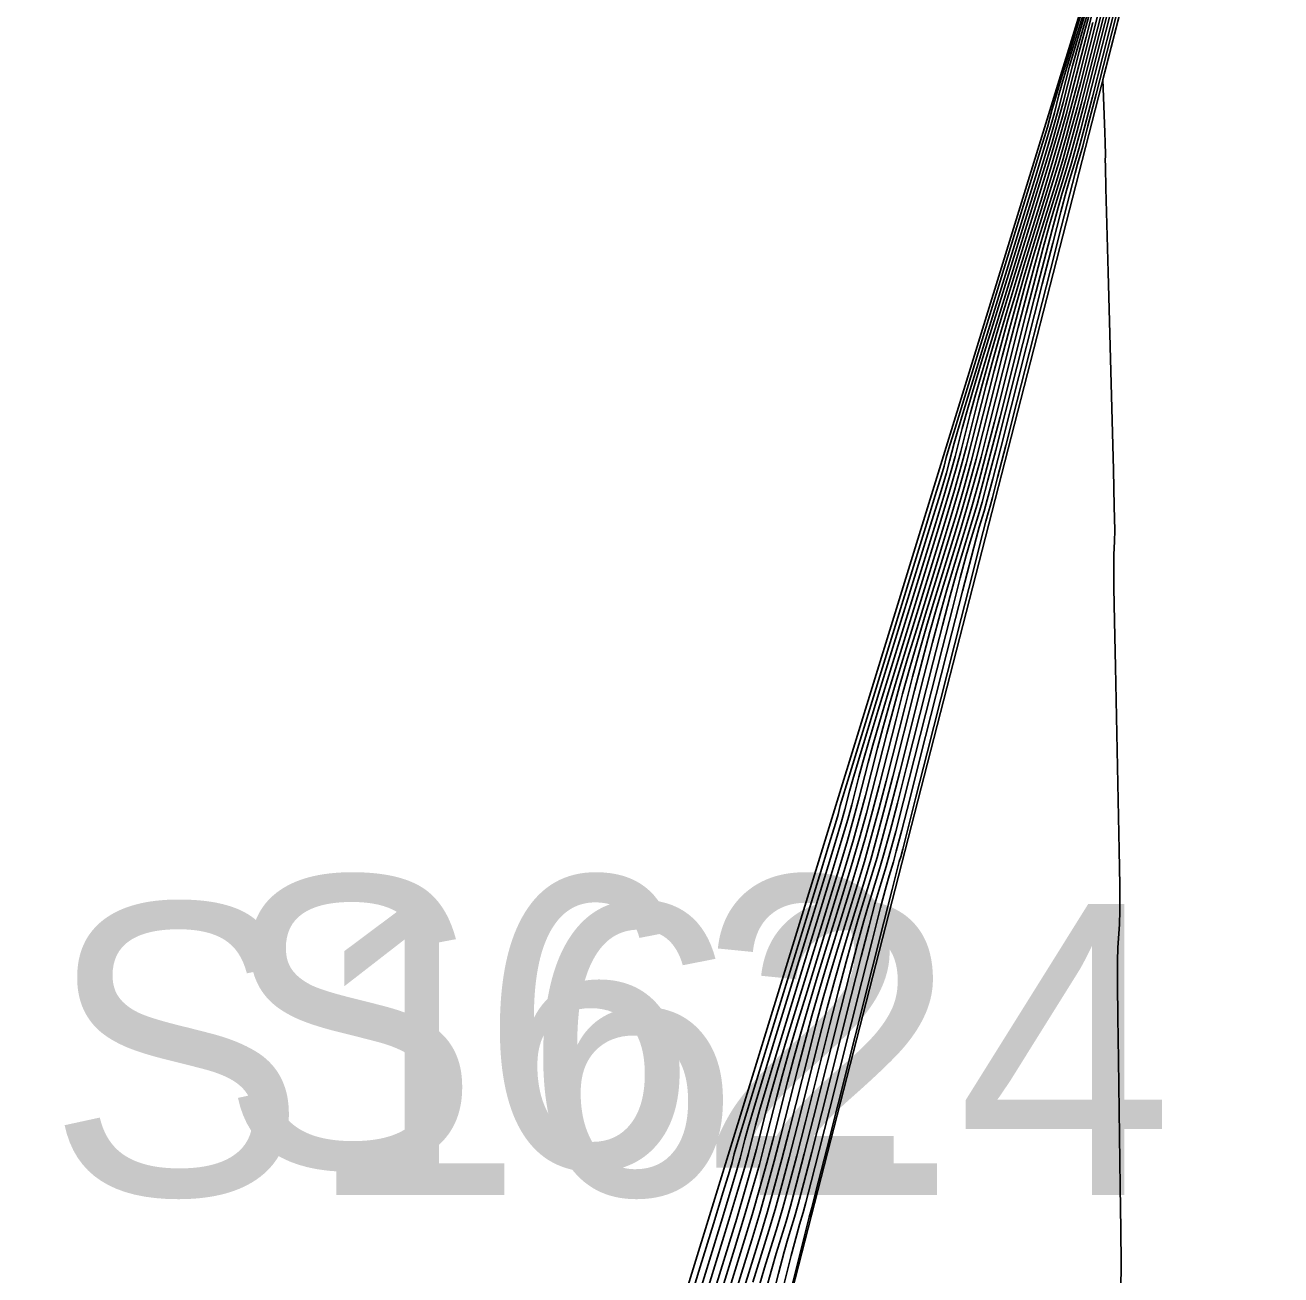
# Model space of a CAD drawing. Extents: x 1724534 to 1727318, y 657156 to 660047.
# Drawn here: x 1725451.06 to 1725468.3, y 659162.76 to 659179.92 of the extents above; entities that cross this region are included whole.
import ezdxf

# ---------------------------------------------------------------- set-up
doc = ezdxf.new("R2010")
doc.units = 0
for name, color, linetype in [('SURVEY - CONTOURS - Index with Text', 7, 'Continuous'), ('SURVEY - CONTOURS - Intermediate with optional Text', 7, 'Continuous'), ('SURVEY - DTM - Breaklines', 7, 'Continuous'), ('SURVEY - DTM - Breaklines - Points - Numbers', 7, 'Continuous'), ('SURVEY - NON-TRANSPORTATION - Features', 7, 'Continuous'), ('SURVEY - NON-TRANSPORTATION - Features - Points - Numbers', 7, 'Continuous')]:
    doc.layers.add(name, color=color, linetype=linetype)

msp = doc.modelspace()

# ---------------------------------------------------------------- linework, layer by layer
at = {"layer": 'SURVEY - CONTOURS - Index with Text'}
for points in [[(1725466.368, 659181.351), (1725465.914, 659179.566), (1725465.763, 659178.975), (1725465.651, 659178.539), (1725465.578, 659178.259), (1725465.545, 659178.136), (1725465.507, 659178.013), (1725465.473, 659177.888), (1725465.4, 659177.605), (1725465.287, 659177.162), (1725465.134, 659176.561), (1725464.674, 659174.747), (1725464.522, 659174.148), (1725464.41, 659173.71), (1725464.339, 659173.433), (1725464.308, 659173.317), (1725464.279, 659173.224), (1725464.248, 659173.108), (1725464.176, 659172.826), (1725464.063, 659172.381), (1725463.909, 659171.772), (1725463.443, 659169.927), (1725463.289, 659169.319), (1725463.177, 659168.878), (1725463.107, 659168.604), (1725463.079, 659168.497), (1725463.06, 659168.435), (1725463.031, 659168.327), (1725462.96, 659168.048), (1725462.847, 659167.6), (1725462.691, 659166.982), (1725462.219, 659165.106), (1725462.064, 659164.489), (1725461.952, 659164.045), (1725461.883, 659163.774), (1725461.858, 659163.676), (1725461.849, 659163.646), (1725461.824, 659163.551), (1725461.759, 659163.292), (1725461.652, 659162.866), (1725461.504, 659162.276)], [(1725460.254, 659161.667), (1725460.827, 659163.531), (1725460.945, 659163.929), (1725461.036, 659164.248), (1725461.1, 659164.485), (1725461.232, 659165.012), (1725461.296, 659165.25), (1725461.387, 659165.569), (1725461.506, 659165.97), (1725462.228, 659168.324), (1725462.347, 659168.724), (1725462.438, 659169.041), (1725462.501, 659169.277), (1725462.632, 659169.796), (1725462.695, 659170.031), (1725462.787, 659170.35), (1725462.906, 659170.751), (1725463.632, 659173.118), (1725463.751, 659173.518), (1725463.842, 659173.834), (1725463.904, 659174.068), (1725464.034, 659174.579), (1725464.097, 659174.813), (1725464.188, 659175.131), (1725464.308, 659175.532), (1725465.037, 659177.91), (1725465.157, 659178.311), (1725465.247, 659178.627), (1725465.31, 659178.859), (1725465.438, 659179.363), (1725465.501, 659179.595), (1725465.592, 659179.912), (1725465.712, 659180.314)], [(1725465.903, 659180.357), (1725465.612, 659179.212), (1725465.505, 659178.801), (1725465.404, 659178.425), (1725465.308, 659178.085), (1725465.217, 659177.78), (1725464.982, 659177.016), (1725464.891, 659176.71), (1725464.794, 659176.368), (1725464.692, 659175.988), (1725464.584, 659175.57), (1725464.289, 659174.408), (1725464.182, 659173.991), (1725464.08, 659173.614), (1725463.985, 659173.275), (1725463.896, 659172.976), (1725463.666, 659172.23), (1725463.577, 659171.929), (1725463.481, 659171.588), (1725463.379, 659171.206), (1725463.27, 659170.784), (1725462.972, 659169.602), (1725462.863, 659169.18), (1725462.762, 659168.801), (1725462.668, 659168.464), (1725462.58, 659168.17), (1725462.356, 659167.443), (1725462.269, 659167.148), (1725462.174, 659166.809), (1725462.071, 659166.425), (1725461.962, 659165.997), (1725461.659, 659164.796), (1725461.55, 659164.368), (1725461.448, 659163.987), (1725461.355, 659163.653), (1725461.269, 659163.364), (1725461.051, 659162.656)]]:
    msp.add_lwpolyline(points, dxfattribs=at)
at = {"layer": 'SURVEY - CONTOURS - Intermediate with optional Text'}
for points in [[(1725466.535, 659181.842), (1725465.857, 659179.178), (1725465.881, 659178.448), (1725465.886, 659178.309), (1725465.89, 659178.141), (1725465.89, 659178.112), (1725465.889, 659178.081), (1725465.891, 659177.976), (1725465.898, 659177.682), (1725465.929, 659176.53), (1725465.983, 659174.493), (1725466.001, 659173.816), (1725466.012, 659173.313), (1725466.018, 659172.985), (1725466.017, 659172.831), (1725466.006, 659172.654), (1725466.005, 659172.507), (1725466.008, 659172.2), (1725466.016, 659171.734), (1725466.028, 659171.107), (1725466.08, 659168.589), (1725466.087, 659168.103), (1725466.088, 659167.763), (1725466.083, 659167.571), (1725466.063, 659167.253), (1725466.057, 659167.068), (1725466.056, 659166.749), (1725466.06, 659166.296), (1725466.068, 659165.71), (1725466.095, 659163.971), (1725466.103, 659163.379), (1725466.105, 659162.908), (1725466.102, 659162.558)], [(1725466.275, 659181.152), (1725465.853, 659179.495), (1725465.711, 659178.94), (1725465.602, 659178.516), (1725465.524, 659178.225), (1725465.479, 659178.065), (1725465.402, 659177.814), (1725465.357, 659177.653), (1725465.279, 659177.357), (1725465.168, 659176.927), (1725465.024, 659176.363), (1725464.597, 659174.679), (1725464.454, 659174.116), (1725464.344, 659173.69), (1725464.268, 659173.401), (1725464.226, 659173.249), (1725464.157, 659173.025), (1725464.114, 659172.872), (1725463.926, 659172.146), (1725463.781, 659171.574), (1725463.348, 659169.862), (1725463.204, 659169.292), (1725463.094, 659168.863), (1725463.019, 659168.576), (1725462.979, 659168.432), (1725462.919, 659168.237), (1725462.879, 659168.091), (1725462.803, 659167.801), (1725462.692, 659167.365), (1725462.545, 659166.785), (1725462.107, 659165.044), (1725461.961, 659164.465), (1725461.851, 659164.034), (1725461.778, 659163.75), (1725461.74, 659163.614), (1725461.689, 659163.448), (1725461.652, 659163.31), (1725461.577, 659163.022), (1725461.466, 659162.584)], [(1725466.182, 659180.953), (1725465.793, 659179.424), (1725465.66, 659178.905), (1725465.552, 659178.493), (1725465.47, 659178.19), (1725465.414, 659177.994), (1725465.297, 659177.614), (1725465.24, 659177.417), (1725465.158, 659177.11), (1725465.049, 659176.692), (1725464.914, 659176.165), (1725464.52, 659174.611), (1725464.386, 659174.085), (1725464.278, 659173.671), (1725464.197, 659173.37), (1725464.143, 659173.181), (1725464.034, 659172.826), (1725463.98, 659172.636), (1725463.898, 659172.331), (1725463.789, 659171.911), (1725463.653, 659171.376), (1725463.119, 659169.264), (1725463.011, 659168.847), (1725462.931, 659168.548), (1725462.879, 659168.367), (1725462.778, 659168.038), (1725462.726, 659167.855), (1725462.646, 659167.553), (1725462.537, 659167.13), (1725462.399, 659166.588), (1725461.995, 659164.982), (1725461.858, 659164.441), (1725461.751, 659164.022), (1725461.672, 659163.726), (1725461.623, 659163.551), (1725461.53, 659163.25), (1725461.48, 659163.074), (1725461.401, 659162.774), (1725461.153, 659161.799)], [(1725466.089, 659180.754), (1725465.732, 659179.354), (1725465.608, 659178.87), (1725465.503, 659178.471), (1725465.416, 659178.155), (1725465.348, 659177.923), (1725465.192, 659177.415), (1725465.124, 659177.182), (1725465.036, 659176.862), (1725464.93, 659176.458), (1725464.804, 659175.967), (1725464.443, 659174.543), (1725464.318, 659174.054), (1725464.212, 659173.652), (1725464.127, 659173.338), (1725464.061, 659173.112), (1725463.912, 659172.627), (1725463.846, 659172.401), (1725463.759, 659172.084), (1725463.653, 659171.676), (1725463.526, 659171.179), (1725463.16, 659169.732), (1725463.034, 659169.236), (1725462.928, 659168.832), (1725462.843, 659168.52), (1725462.78, 659168.301), (1725462.638, 659167.84), (1725462.574, 659167.62), (1725462.488, 659167.305), (1725462.382, 659166.895), (1725462.253, 659166.391), (1725461.883, 659164.92), (1725461.756, 659164.417), (1725461.65, 659164.011), (1725461.566, 659163.701), (1725461.505, 659163.489), (1725461.37, 659163.052), (1725461.309, 659162.839), (1725461.224, 659162.526)], [(1725465.996, 659180.556), (1725465.672, 659179.283), (1725465.557, 659178.836), (1725465.453, 659178.448), (1725465.362, 659178.12), (1725465.282, 659177.851), (1725465.087, 659177.215), (1725465.007, 659176.946), (1725464.915, 659176.615), (1725464.811, 659176.223), (1725464.694, 659175.768), (1725464.366, 659174.476), (1725464.25, 659174.022), (1725464.146, 659173.633), (1725464.056, 659173.307), (1725463.978, 659173.044), (1725463.789, 659172.429), (1725463.711, 659172.165), (1725463.62, 659171.836), (1725463.516, 659171.441), (1725463.398, 659170.981), (1725463.066, 659169.667), (1725462.948, 659169.208), (1725462.845, 659168.817), (1725462.755, 659168.492), (1725462.68, 659168.236), (1725462.497, 659167.642), (1725462.421, 659167.384), (1725462.331, 659167.057), (1725462.226, 659166.66), (1725462.108, 659166.194), (1725461.771, 659164.858), (1725461.653, 659164.393), (1725461.549, 659163.999), (1725461.461, 659163.677), (1725461.387, 659163.427), (1725461.211, 659162.854), (1725461.137, 659162.603)], [(1725459.936, 659161.272), (1725460.615, 659163.482), (1725460.744, 659163.906), (1725460.831, 659164.199), (1725460.876, 659164.361), (1725460.94, 659164.618), (1725460.985, 659164.78), (1725461.072, 659165.073), (1725461.371, 659166.054), (1725462.052, 659168.268), (1725462.181, 659168.693), (1725462.268, 659168.985), (1725462.313, 659169.147), (1725462.377, 659169.4), (1725462.422, 659169.562), (1725462.509, 659169.855), (1725462.808, 659170.837), (1725463.49, 659173.055), (1725463.619, 659173.479), (1725463.706, 659173.772), (1725463.751, 659173.932), (1725463.814, 659174.183), (1725463.859, 659174.343), (1725463.946, 659174.636), (1725464.246, 659175.619), (1725464.929, 659177.841), (1725465.058, 659178.265), (1725465.144, 659178.558), (1725465.189, 659178.717), (1725465.252, 659178.965), (1725465.297, 659179.125), (1725465.384, 659179.417), (1725465.684, 659180.401)], [(1725459.776, 659161.074), (1725460.327, 659162.865), (1725460.51, 659163.458), (1725460.643, 659163.895), (1725460.728, 659164.175), (1725460.764, 659164.299), (1725460.794, 659164.421), (1725460.83, 659164.545), (1725460.915, 659164.825), (1725461.048, 659165.262), (1725461.231, 659165.856), (1725461.964, 659168.24), (1725462.098, 659168.677), (1725462.183, 659168.958), (1725462.219, 659169.081), (1725462.249, 659169.203), (1725462.37, 659169.607), (1725462.503, 659170.044), (1725462.686, 659170.638), (1725463.237, 659172.429), (1725463.419, 659173.023), (1725463.553, 659173.46), (1725463.638, 659173.74), (1725463.674, 659173.864), (1725463.704, 659173.985), (1725463.74, 659174.108), (1725463.825, 659174.389), (1725464.141, 659175.42), (1725464.692, 659177.212), (1725464.875, 659177.806), (1725465.008, 659178.243), (1725465.093, 659178.523), (1725465.129, 659178.646), (1725465.159, 659178.767), (1725465.195, 659178.89), (1725465.28, 659179.17), (1725465.414, 659179.607), (1725465.596, 659180.201)], [(1725459.937, 659160.952), (1725460.721, 659163.507), (1725460.844, 659163.918), (1725460.933, 659164.223), (1725460.988, 659164.423), (1725461.086, 659164.815), (1725461.141, 659165.015), (1725461.23, 659165.321), (1725461.354, 659165.734), (1725462.14, 659168.296), (1725462.264, 659168.708), (1725462.353, 659169.013), (1725462.407, 659169.212), (1725462.504, 659169.598), (1725462.559, 659169.797), (1725462.648, 659170.102), (1725462.772, 659170.515), (1725463.561, 659173.086), (1725463.685, 659173.498), (1725463.774, 659173.803), (1725463.828, 659174), (1725463.924, 659174.381), (1725463.978, 659174.578), (1725464.067, 659174.883), (1725464.191, 659175.297), (1725464.983, 659177.875), (1725465.107, 659178.288), (1725465.196, 659178.592), (1725465.249, 659178.788), (1725465.345, 659179.164), (1725465.399, 659179.36), (1725465.488, 659179.665), (1725465.612, 659180.078)], [(1725460.414, 659161.865), (1725460.798, 659163.114), (1725460.932, 659163.555), (1725461.046, 659163.941), (1725461.139, 659164.272), (1725461.211, 659164.547), (1725461.378, 659165.209), (1725461.451, 659165.485), (1725461.544, 659165.817), (1725461.659, 659166.205), (1725461.794, 659166.649), (1725462.181, 659167.909), (1725462.316, 659168.352), (1725462.43, 659168.739), (1725462.523, 659169.069), (1725462.595, 659169.342), (1725462.76, 659169.993), (1725462.832, 659170.266), (1725462.926, 659170.598), (1725463.04, 659170.987), (1725463.176, 659171.434), (1725463.567, 659172.703), (1725463.702, 659173.149), (1725463.817, 659173.537), (1725463.91, 659173.866), (1725463.981, 659174.136), (1725464.144, 659174.777), (1725464.216, 659175.048), (1725464.309, 659175.378), (1725464.424, 659175.768), (1725464.561, 659176.218), (1725464.955, 659177.496), (1725465.091, 659177.945), (1725465.206, 659178.334), (1725465.299, 659178.662), (1725465.37, 659178.929), (1725465.531, 659179.562), (1725465.602, 659179.829), (1725465.696, 659180.159)], [(1725460.573, 659162.063), (1725460.916, 659163.177), (1725461.038, 659163.58), (1725461.146, 659163.953), (1725461.242, 659164.296), (1725461.323, 659164.609), (1725461.524, 659165.406), (1725461.606, 659165.72), (1725461.702, 659166.065), (1725461.811, 659166.441), (1725461.934, 659166.848), (1725462.281, 659167.974), (1725462.404, 659168.38), (1725462.513, 659168.755), (1725462.608, 659169.097), (1725462.689, 659169.407), (1725462.887, 659170.191), (1725462.969, 659170.501), (1725463.064, 659170.845), (1725463.174, 659171.222), (1725463.299, 659171.633), (1725463.649, 659172.771), (1725463.773, 659173.181), (1725463.883, 659173.556), (1725463.978, 659173.897), (1725464.058, 659174.204), (1725464.254, 659174.976), (1725464.335, 659175.283), (1725464.431, 659175.626), (1725464.541, 659176.004), (1725464.666, 659176.417), (1725465.02, 659177.567), (1725465.145, 659177.98), (1725465.255, 659178.357), (1725465.351, 659178.697), (1725465.431, 659179), (1725465.624, 659179.76), (1725465.704, 659180.064)], [(1725460.892, 659162.459), (1725461.152, 659163.302), (1725461.249, 659163.628), (1725461.348, 659163.976), (1725461.447, 659164.344), (1725461.547, 659164.734), (1725461.816, 659165.8), (1725461.916, 659166.19), (1725462.016, 659166.561), (1725462.116, 659166.912), (1725462.216, 659167.245), (1725462.48, 659168.105), (1725462.58, 659168.436), (1725462.679, 659168.786), (1725462.778, 659169.152), (1725462.878, 659169.537), (1725463.143, 659170.586), (1725463.242, 659170.971), (1725463.342, 659171.341), (1725463.443, 659171.694), (1725463.544, 659172.031), (1725463.814, 659172.908), (1725463.914, 659173.244), (1725464.015, 659173.594), (1725464.114, 659173.96), (1725464.212, 659174.34), (1725464.474, 659175.372), (1725464.573, 659175.753), (1725464.673, 659176.12), (1725464.774, 659176.475), (1725464.877, 659176.816), (1725465.151, 659177.709), (1725465.254, 659178.05), (1725465.354, 659178.402), (1725465.454, 659178.766), (1725465.551, 659179.142), (1725465.81, 659180.158)], [(1725460.733, 659162.261), (1725461.034, 659163.239), (1725461.144, 659163.604), (1725461.247, 659163.964), (1725461.344, 659164.32), (1725461.435, 659164.672), (1725461.67, 659165.603), (1725461.761, 659165.955), (1725461.859, 659166.313), (1725461.964, 659166.677), (1725462.075, 659167.046), (1725462.381, 659168.04), (1725462.492, 659168.408), (1725462.596, 659168.77), (1725462.693, 659169.125), (1725462.784, 659169.472), (1725463.015, 659170.388), (1725463.106, 659170.736), (1725463.203, 659171.093), (1725463.309, 659171.458), (1725463.421, 659171.832), (1725463.731, 659172.839), (1725463.844, 659173.212), (1725463.949, 659173.575), (1725464.046, 659173.928), (1725464.135, 659174.272), (1725464.364, 659175.174), (1725464.454, 659175.518), (1725464.552, 659175.873), (1725464.658, 659176.239), (1725464.771, 659176.617), (1725465.086, 659177.638), (1725465.199, 659178.015), (1725465.305, 659178.379), (1725465.402, 659178.731), (1725465.491, 659179.071), (1725465.717, 659179.959)]]:
    msp.add_lwpolyline(points, dxfattribs=at)
at = {"layer": 'SURVEY - DTM - Breaklines'}
msp.add_lwpolyline([(1725548.52, 659521.481), (1725540.965, 659497.216), (1725536.847, 659481.64), (1725536.065, 659476.4), (1725532.186, 659451.331), (1725527.526, 659426.779), (1725520.287, 659402.807), (1725512.005, 659379.174), (1725506.044, 659356.068), (1725503.268, 659330.772), (1725496.158, 659306.737), (1725491.301, 659280.213), (1725484.669, 659256.065), (1725478.26, 659232.056), (1725472.366, 659207.66), (1725466.542, 659183.359), (1725459.12, 659159.228), (1725454.379, 659134.473), (1725448.668, 659109.979), (1725442.764, 659085.69), (1725436.263, 659061.294), (1725431.444, 659036.269), (1725428.274, 659013.717), (1725429.417, 659007.151)], dxfattribs=at)
at = {"layer": 'SURVEY - NON-TRANSPORTATION - Features'}
msp.add_lwpolyline([(1725429.417, 659007.151), (1725429.417, 659007.151), (1725428.421, 659013.689), (1725431.524, 659036.252), (1725436.426, 659061.257), (1725442.928, 659085.652), (1725448.785, 659109.952), (1725454.62, 659134.415), (1725460.644, 659158.853), (1725466.906, 659183.267), (1725472.478, 659207.631), (1725478.626, 659231.962), (1725484.871, 659256.014)], dxfattribs=at)

# ---------------------------------------------------------------- texts
at = {"layer": 'SURVEY - DTM - Breaklines - Points - Numbers'}
msp.add_text('S62', height=4, dxfattribs=at).set_placement((1725453.736, 659164.228))
at = {"layer": 'SURVEY - NON-TRANSPORTATION - Features - Points - Numbers'}
msp.add_text('S1624', height=4, dxfattribs=at).set_placement((1725451.356, 659163.853))

doc.saveas('drawing.dxf')
